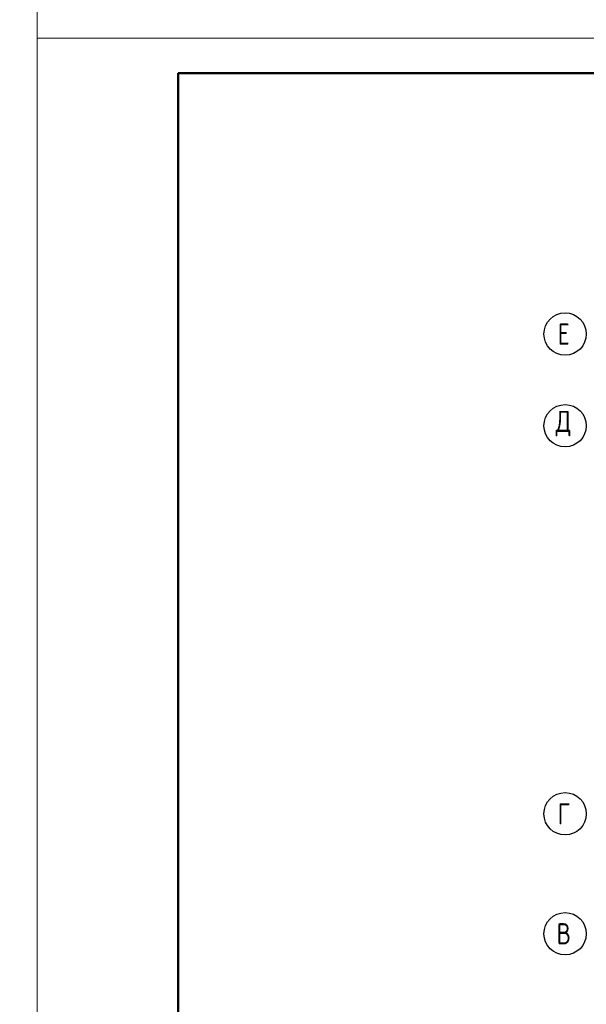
# Model space of a CAD drawing. Header units: millimetres. Extents: x 40580 to 1168286, y -220995 to 81020.
# Tile 295 of 419: x 741322 to 749346, y -112364 to -98408. Entities that reach past the tile are written whole.
import ezdxf

# ---------------------------------------------------------------- set-up
doc = ezdxf.new("R2010")
doc.units = ezdxf.units.MM
doc.linetypes.add('CENTER', pattern=[2, 1.25, -0.25, 0.25, -0.25])
doc.layers.add('Standard', color=7, linetype='Continuous', lineweight=25)
doc.layers.add('ОСИ', color=7, linetype='CENTER', lineweight=15)
doc.styles.add('ISOCPEUR', font='isocpeur.ttf')

msp = doc.modelspace()

# ---------------------------------------------------------------- linework, layer by layer
at = {"layer": 'Standard', "color": 7, "linetype": 'Continuous', "lineweight": 13, "transparency": 33554687}
for points in [[(711868.3, -128368.4), (741568.3, -128368.4), (741568.3, -86368.4), (711868.3, -86368.4), (711868.3, -128368.4)], [(741568.3, -128368.4), (783568.3, -128368.4), (783568.3, -98668.4), (741568.3, -98668.4), (741568.3, -128368.4)]]:
    msp.add_lwpolyline(points, close=True, dxfattribs=at)
at = {"layer": 'Standard', "color": 7, "linetype": 'Continuous', "lineweight": 50, "transparency": 33554687}
msp.add_lwpolyline([(743568.3, -99168.4), (783068.3, -99168.4), (783068.3, -127868.4), (743568.3, -127868.4), (743568.3, -99168.4)], close=True, dxfattribs=at)
at = {"layer": 'ОСИ', "color": 7, "linetype": 'Continuous', "lineweight": -3, "transparency": 33554687}
for centre in [(749045.6, -102863.9), (749045.6, -104163.9), (749045.6, -104163.9), (749045.6, -109663.9), (749045.6, -111364)]:
    msp.add_circle(centre, 300, dxfattribs=at)

# ---------------------------------------------------------------- texts
at = {"layer": 'ОСИ', "color": 7, "linetype": 'Continuous', "lineweight": 25, "transparency": 33554687, "char_height": 300, "attachment_point": 7, "style": 'ISOCPEUR'}
for s, insert, width in [('\\W0.78;Е', (748940.6, -103013.9), 326.834), ('\\W0.82;Д', (748910.6, -104313.9), 392.649), ('\\W0.78;Г', (748940.6, -109813.9), 326.834), ('\\W0.80;В', (748925.6, -111513.9), 359.83)]:
    msp.add_mtext(s, dxfattribs=dict(at, insert=insert, width=width))

doc.saveas('drawing.dxf')
